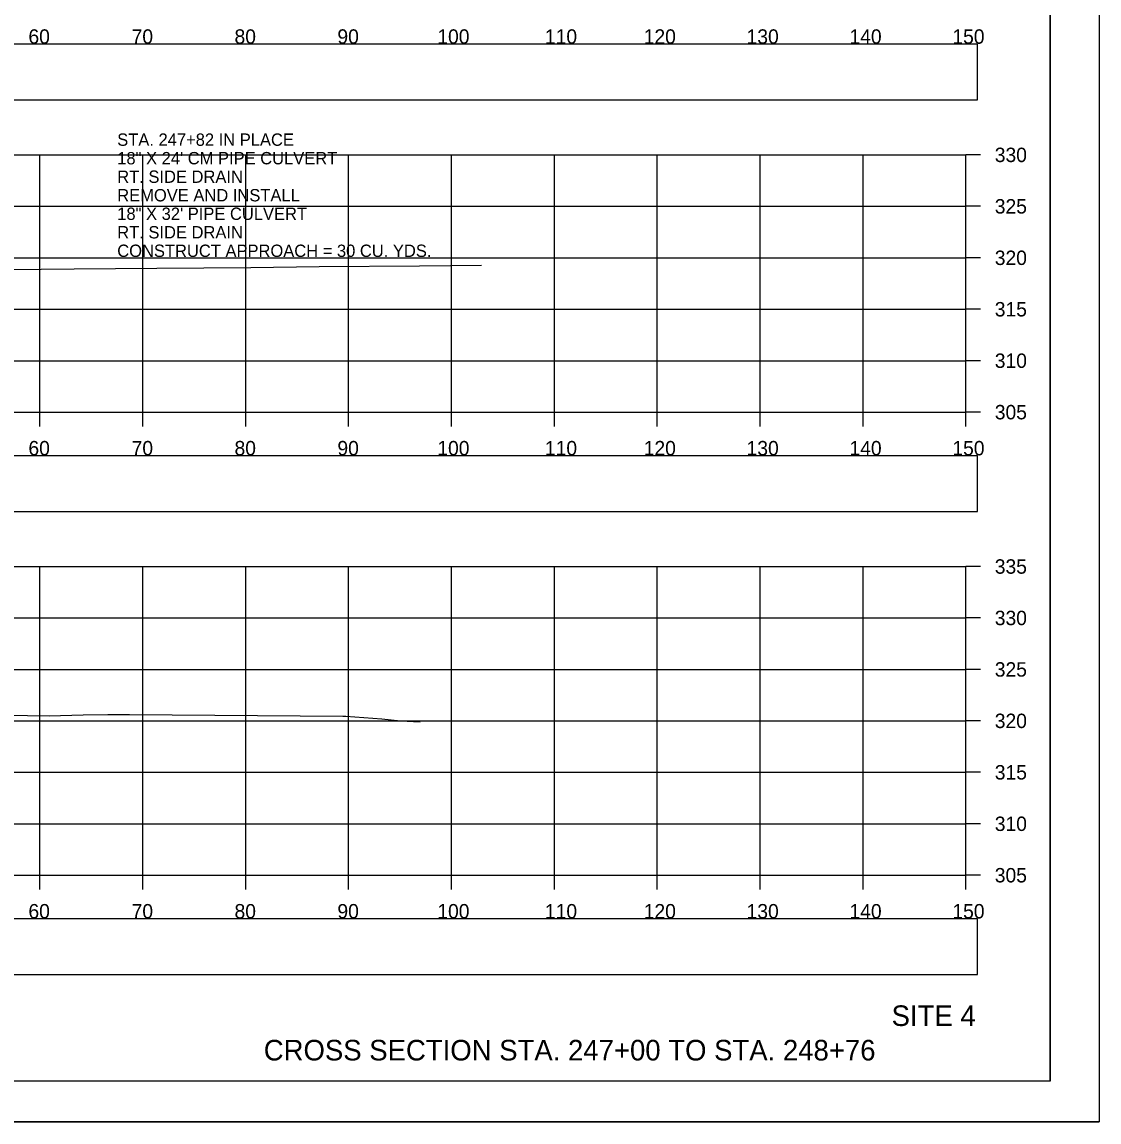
# Model space of a CAD drawing. Extents: x 1376273 to 1384221, y 378927 to 384592.
# Drawn here: x 1380616.1 to 1380720.8, y 380751.8 to 380858.7 of the extents above; entities that cross this region are included whole.
import ezdxf

# ---------------------------------------------------------------- set-up
doc = ezdxf.new("R2010")
doc.units = 0
for name, color, linetype in [('R_Axis', 7, 'Continuous'), ('R_Axis Annot', 7, 'Continuous'), ('R_Border', 7, 'Continuous'), ('R_Draft', 7, 'Continuous'), ('R_Exist Surface', 7, 'Continuous'), ('R_Grid', 7, 'Continuous'), ('R_No Plot', 7, 'Continuous')]:
    doc.layers.add(name, color=color, linetype=linetype)

msp = doc.modelspace()

# ---------------------------------------------------------------- linework, layer by layer
at = {"layer": 'R_Axis'}
for p, q in [((1380707.84, 380820.83), (1380707.84, 380845.83)), ((1380709.24, 380845.83), (1380707.84, 380845.83)), ((1380709.24, 380840.83), (1380707.84, 380840.83)), ((1380709.24, 380835.83), (1380707.84, 380835.83)), ((1380709.24, 380830.83), (1380707.84, 380830.83)), ((1380709.24, 380825.83), (1380707.84, 380825.83)), ((1380407.84, 380820.83), (1380707.84, 380820.83)), ((1380617.84, 380819.43), (1380617.84, 380820.83)), ((1380627.84, 380819.43), (1380627.84, 380820.83)), ((1380637.84, 380819.43), (1380637.84, 380820.83)), ((1380647.84, 380819.43), (1380647.84, 380820.83)), ((1380657.84, 380819.43), (1380657.84, 380820.83)), ((1380667.84, 380819.43), (1380667.84, 380820.83)), ((1380677.84, 380819.43), (1380677.84, 380820.83)), ((1380687.84, 380819.43), (1380687.84, 380820.83)), ((1380697.84, 380819.43), (1380697.84, 380820.83)), ((1380707.84, 380819.43), (1380707.84, 380820.83)), ((1380709.24, 380820.83), (1380707.84, 380820.83)), ((1380707.84, 380775.83), (1380707.84, 380805.83)), ((1380709.24, 380805.83), (1380707.84, 380805.83)), ((1380709.24, 380800.83), (1380707.84, 380800.83)), ((1380709.24, 380795.83), (1380707.84, 380795.83)), ((1380709.24, 380790.83), (1380707.84, 380790.83)), ((1380709.24, 380785.83), (1380707.84, 380785.83)), ((1380709.24, 380780.83), (1380707.84, 380780.83)), ((1380407.84, 380775.83), (1380707.84, 380775.83)), ((1380617.84, 380774.43), (1380617.84, 380775.83)), ((1380627.84, 380774.43), (1380627.84, 380775.83)), ((1380637.84, 380774.43), (1380637.84, 380775.83)), ((1380647.84, 380774.43), (1380647.84, 380775.83)), ((1380657.84, 380774.43), (1380657.84, 380775.83)), ((1380667.84, 380774.43), (1380667.84, 380775.83)), ((1380677.84, 380774.43), (1380677.84, 380775.83)), ((1380687.84, 380774.43), (1380687.84, 380775.83)), ((1380697.84, 380774.43), (1380697.84, 380775.83)), ((1380707.84, 380774.43), (1380707.84, 380775.83)), ((1380709.24, 380775.83), (1380707.84, 380775.83))]:
    msp.add_line(p, q, dxfattribs=at)
at = {"layer": 'R_Axis Annot'}
for points in [[(1380407.27, 380851.18), (1380708.96, 380851.18), (1380708.96, 380856.59), (1380407.27, 380856.59)], [(1380407.27, 380811.18), (1380708.96, 380811.18), (1380708.96, 380816.59), (1380407.27, 380816.59)], [(1380407.27, 380766.17), (1380708.96, 380766.17), (1380708.96, 380771.58), (1380407.27, 380771.58)]]:
    msp.add_lwpolyline(points, close=True, dxfattribs=at)
at = {"layer": 'R_Border'}
for q in [(1380716.02, 380961.29), (1380399.84, 380755.83)]:
    msp.add_line((1380716.02, 380755.83), q, dxfattribs=at)
at = {"layer": 'R_Exist Surface'}
for points in [[(1380611.55, 380834.65), (1380621.16, 380834.75), (1380629.2, 380834.82), (1380638.35, 380834.9), (1380644.96, 380834.97), (1380654.73, 380835.06), (1380660.76, 380835.11)], [(1380608.21, 380791.48), (1380618.74, 380791.33), (1380622.05, 380791.42), (1380624.42, 380791.44), (1380626.53, 380791.45), (1380647.28, 380791.3), (1380647.57, 380791.3), (1380651.08, 380791.03), (1380652.87, 380790.82), (1380654.8, 380790.73)]]:
    msp.add_lwpolyline(points, dxfattribs=at)
at = {"layer": 'R_Grid'}
for p, q in [((1380407.84, 380845.83), (1380707.84, 380845.83)), ((1380617.84, 380820.83), (1380617.84, 380845.83)), ((1380627.84, 380820.83), (1380627.84, 380845.83)), ((1380637.84, 380820.83), (1380637.84, 380845.83)), ((1380647.84, 380820.83), (1380647.84, 380845.83)), ((1380657.84, 380820.83), (1380657.84, 380845.83)), ((1380667.84, 380820.83), (1380667.84, 380845.83)), ((1380677.84, 380820.83), (1380677.84, 380845.83)), ((1380687.84, 380820.83), (1380687.84, 380845.83)), ((1380697.84, 380820.83), (1380697.84, 380845.83)), ((1380707.84, 380820.83), (1380707.84, 380845.83)), ((1380407.84, 380840.83), (1380707.84, 380840.83)), ((1380407.84, 380835.83), (1380707.84, 380835.83)), ((1380407.84, 380830.83), (1380707.84, 380830.83)), ((1380407.84, 380825.83), (1380707.84, 380825.83)), ((1380407.84, 380820.83), (1380707.84, 380820.83)), ((1380407.84, 380805.83), (1380707.84, 380805.83)), ((1380617.84, 380775.83), (1380617.84, 380805.83)), ((1380627.84, 380775.83), (1380627.84, 380805.83)), ((1380637.84, 380775.83), (1380637.84, 380805.83)), ((1380647.84, 380775.83), (1380647.84, 380805.83)), ((1380657.84, 380775.83), (1380657.84, 380805.83)), ((1380667.84, 380775.83), (1380667.84, 380805.83)), ((1380677.84, 380775.83), (1380677.84, 380805.83)), ((1380687.84, 380775.83), (1380687.84, 380805.83)), ((1380697.84, 380775.83), (1380697.84, 380805.83)), ((1380707.84, 380775.83), (1380707.84, 380805.83)), ((1380407.84, 380800.83), (1380707.84, 380800.83)), ((1380407.84, 380795.83), (1380707.84, 380795.83)), ((1380407.84, 380790.83), (1380707.84, 380790.83)), ((1380407.84, 380785.83), (1380707.84, 380785.83)), ((1380407.84, 380780.83), (1380707.84, 380780.83)), ((1380407.84, 380775.83), (1380707.84, 380775.83))]:
    msp.add_line(p, q, dxfattribs=at)
at = {"layer": 'R_No Plot'}
msp.add_line((1380387.44, 380751.85), (1380720.77, 380751.85), dxfattribs=at)
for points in [[(1380387.43, 380965.19), (1380720.77, 380965.19), (1380720.77, 380751.85), (1380387.43, 380751.85)], [(1380633.76, 380961.29), (1380633.76, 380951.41), (1380669.49, 380951.41), (1380669.49, 380948.49), (1380692.69, 380948.49), (1380692.69, 380924.16), (1380716.02, 380924.16), (1380716.02, 380755.83), (1380399.84, 380755.83), (1380399.84, 380961.29)]]:
    msp.add_lwpolyline(points, close=True, dxfattribs=at)

# ---------------------------------------------------------------- texts
at = {"layer": 'R_Axis Annot'}
for s, height, p in [('60', 1.4, (1380616.72, 380856.63)), ('70', 1.4, (1380626.75, 380856.63)), ('80', 1.4, (1380636.75, 380856.63)), ('90', 1.4, (1380646.75, 380856.63)), ('100', 1.4, (1380656.46, 380856.63)), ('110', 1.4, (1380666.92, 380856.63)), ('120', 1.4, (1380676.52, 380856.63)), ('130', 1.4, (1380686.52, 380856.63)), ('140', 1.4, (1380696.52, 380856.63)), ('150', 1.4, (1380706.52, 380856.63)), ('STA. 247+82 IN PLACE', 1.2, (1380625.35, 380846.71)), ('18" X 24\' CM PIPE CULVERT', 1.2, (1380625.35, 380844.91)), ('330', 1.4, (1380710.64, 380845.13)), ('RT. SIDE DRAIN', 1.2, (1380625.35, 380843.11)), ('REMOVE AND INSTALL', 1.2, (1380625.35, 380841.31)), ('325', 1.4, (1380710.64, 380840.13)), ('18" X 32\' PIPE CULVERT', 1.2, (1380625.35, 380839.51)), ('RT. SIDE DRAIN', 1.2, (1380625.35, 380837.71)), ('CONSTRUCT APPROACH = 30 CU. YDS.', 1.2, (1380625.35, 380835.91)), ('320', 1.4, (1380710.64, 380835.13)), ('315', 1.4, (1380710.64, 380830.13)), ('310', 1.4, (1380710.64, 380825.13)), ('305', 1.4, (1380710.64, 380820.13)), ('60', 1.4, (1380616.72, 380816.63)), ('70', 1.4, (1380626.75, 380816.63)), ('80', 1.4, (1380636.75, 380816.63)), ('90', 1.4, (1380646.75, 380816.63)), ('100', 1.4, (1380656.46, 380816.63)), ('110', 1.4, (1380666.92, 380816.63)), ('120', 1.4, (1380676.52, 380816.63)), ('130', 1.4, (1380686.52, 380816.63)), ('140', 1.4, (1380696.52, 380816.63)), ('150', 1.4, (1380706.52, 380816.63)), ('335', 1.4, (1380710.64, 380805.13)), ('330', 1.4, (1380710.64, 380800.13)), ('325', 1.4, (1380710.64, 380795.13)), ('320', 1.4, (1380710.64, 380790.13)), ('315', 1.4, (1380710.64, 380785.13)), ('310', 1.4, (1380710.64, 380780.13)), ('305', 1.4, (1380710.64, 380775.13)), ('60', 1.4, (1380616.72, 380771.63)), ('70', 1.4, (1380626.75, 380771.63)), ('80', 1.4, (1380636.75, 380771.63)), ('90', 1.4, (1380646.75, 380771.63)), ('100', 1.4, (1380656.46, 380771.63)), ('110', 1.4, (1380666.92, 380771.63)), ('120', 1.4, (1380676.52, 380771.63)), ('130', 1.4, (1380686.52, 380771.63)), ('140', 1.4, (1380696.52, 380771.63)), ('150', 1.4, (1380706.52, 380771.63))]:
    msp.add_text(s, height=height, dxfattribs=at).set_placement(p)
at = {"layer": 'R_Draft'}
for s, p in [('SITE 4', (1380700.61, 380761.18)), ('CROSS SECTION STA. 247+00 TO STA. 248+76', (1380639.59, 380757.83))]:
    msp.add_text(s, height=2, dxfattribs=at).set_placement(p)

doc.saveas('drawing.dxf')
